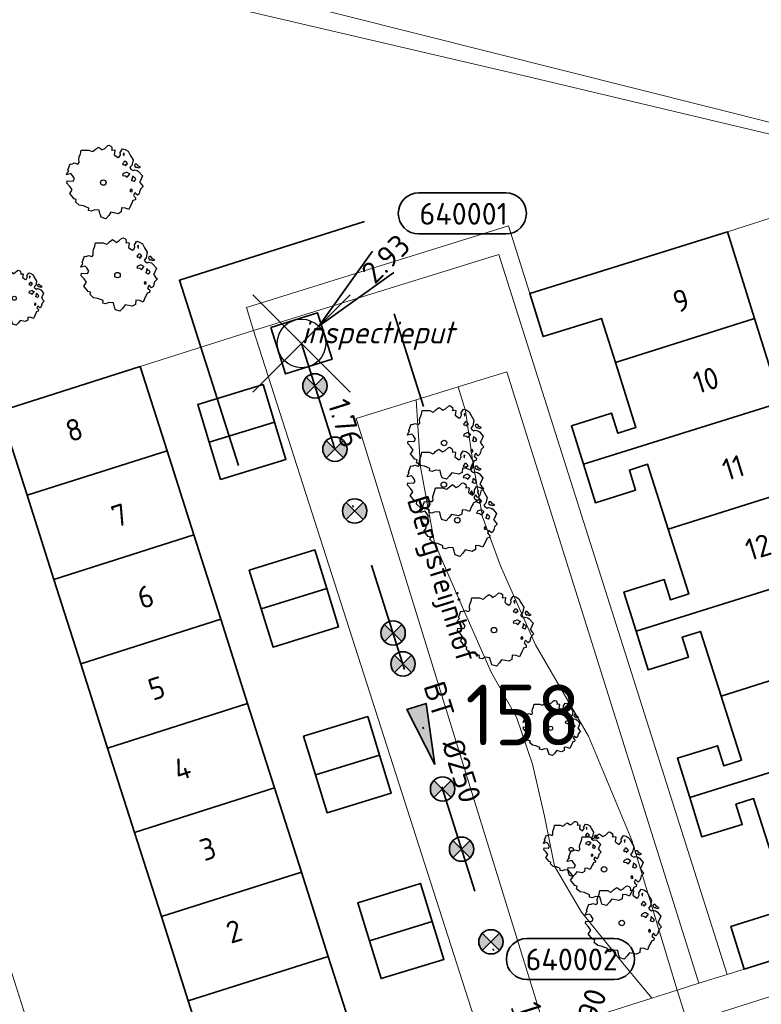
# Model space of a CAD drawing. Header units: metres. Extents: x 152391 to 157968, y 462336 to 467280.
# Tile 652 of 656: x 156678 to 156724, y 464810 to 464871. Entities that reach past the tile are written whole.
import ezdxf
from ezdxf.enums import TextEntityAlignment as Align

# ---------------------------------------------------------------- set-up
doc = ezdxf.new("R2010")
doc.units = ezdxf.units.M
doc.header["$LTSCALE"] = 0.75
doc.header["$PDMODE"] = 3
doc.header["$PDSIZE"] = 3
doc.linetypes.add('RI-VWA_BETON', pattern=[19, 9, -5, 0, -5])
doc.layers.get('0').update_dxf_attribs({"lineweight": 25})
doc.layers.get('defpoints').update_dxf_attribs({"lineweight": 25})
for name, color, linetype, lineweight in [('B-GV-GR-BOOM-S', 252, 'Continuous', 25), ('B-WE-GR-BEPLANTING_CULTUUR_BOSPLANTSOEN-GV', 251, 'Continuous', 18), ('B-WE-GR-BEPLANTING_CULTUUR_HEESTERS-GV', 251, 'Continuous', 18), ('B-WE-GR-BOS_LOOF-GV', 251, 'Continuous', 13), ('B-WE-GR-GROENVOORZIENING-GV', 251, 'Continuous', 18), ('B-WE-GR-HAAG-GV', 251, 'Continuous', 13), ('B-WE-OG-BEBOUWING-GV', 6, 'Continuous', 35), ('B-WE-OG-BEBOUWING-T18', 1, 'Continuous', 18), ('B-WE-OG-TERREIN_CULTUURSCHEIDING-GV', 251, 'Continuous', 18), ('B-WE-OG-TOPOGRAFIE-T18', 1, 'Continuous', 18), ('B-WE-OG-WATER_SLOOT-GV', 251, 'Continuous', 18), ('B-WE-VH-VERHARDING_BETONSTRAATSTEEN-GV', 251, 'Continuous', 18), ('B-WE-VH-VERHARDING_TEGEL-GV', 251, 'Continuous', 18), ('N-OI-RI-T50', 130, 'Continuous', 50), ('N-OI-RI-VWA_PUTNUMMER-S @ 0.75', 36, 'Continuous', 35), ('N-OI-RI-VWA_RIOOLPUT_INSPECTIEPUT-S', 36, 'Continuous', 35), ('N-OI-RI-VWA_STROOMRICHTING-S @ 0.75', 36, 'Continuous', 35), ('N-OI-RI-VWA_TRANSPORTLEIDING_BETON_250-G', 36, 'RI-VWA_BETON', 35), ('N-RO-KG-GRENS_WERK-G', 7, 'XX-WERKGRENS', 35)]:
    doc.layers.add(name, color=color, linetype=linetype, lineweight=lineweight)
doc.layers.add('inspectieput', color=7, linetype='Continuous', plot=False)
doc.layers.add('N-OI-RI-VRIJVERVAL_HULPSTUK-S', color=210, linetype='Continuous', lineweight=35, plot=False)
doc.styles.add('NLCS-ISO', font='isocpeur.ttf')
doc.styles.add('NLCS-ISO-M750-T18', font='NLCS-ISO.ttf', dxfattribs={"height": 1.35})
doc.styles.add('NLCS-ISO-M750-T18_CURSIEF', font='NLCS-ISO.ttf', dxfattribs={"oblique": 15, "height": 1.35})
doc.styles.add('NLCS-ISO-M750-T50', font='NLCS-ISO.ttf', dxfattribs={"height": 3.75})
doc.linetypes.add('XX-WERKGRENS', pattern='A,0,[137,NLCS.SHX,S=0.1,R=0,X=-1.1,Y=-1.35],-6', length=6)

# ---------------------------------------------------------------- blocks, each defined once
blk = doc.blocks.new('*U51')
at = {"ltscale": 0.1}
blk.add_hatch(color=256, dxfattribs=at).paths.add_polyline_path([(2.5, 0), (-2.5, -0.833), (-2.5, 0.833)])
at = {"ltscale": 0.1, "flags": 128}
blk.add_lwpolyline([(2.5, 0), (-2.5, -0.833), (-2.5, 0.833)], close=True, dxfattribs=at)
at = {"ltscale": 0.1, "style": 'NLCS-ISO'}
for tag, p in [('MAT', (-1, 0.5)), ('BOBL', (-24.498, 0))]:
    blk.add_attdef(tag, text='', height=1.8, dxfattribs=at).set_placement(p, align=Align.BOTTOM_RIGHT)
for tag, p in [('DIA', (1, 0.5)), ('BOBR', (23.552, -0.008))]:
    blk.add_attdef(tag, text='', height=1.8, dxfattribs=at).set_placement(p, align=Align.BOTTOM_LEFT)
at = {"layer": 'defpoints', "ltscale": 0.1, "style": 'NLCS-ISO', "flags": 1}
blk.add_attdef('JVA', text='', height=1.8, dxfattribs=at).set_placement((0, -1), align=Align.TOP_CENTER)
blk = doc.blocks.new('*U215')
for q in [(1.938, 9.384), (4.3, 8.563)]:
    blk.add_line((0.657, 1.889), q)
blk.add_lwpolyline([(5.291, 15.549), (-1.867, 15.549, 1), (-1.867, 12.165), (5.291, 12.165, 1)], format="xyb", close=True)
at = {"ltscale": 0.1, "style": 'NLCS-ISO'}
blk.add_attdef('PUTHGT', text='', height=1.8, rotation=70.83348, dxfattribs=at).set_placement((2.485, 7.233), align=Align.MIDDLE_LEFT)
blk.add_attdef('PUTNR', text='', height=1.8, dxfattribs=at).set_placement((1.814, 13.824), align=Align.MIDDLE_CENTER)
blk = doc.blocks.new('B-SRI-PUT_VWA-SO')
at = {"flags": 128}
blk.add_lwpolyline([(-2, 2), (2, 2), (2, -2), (-2, -2)], close=True, dxfattribs=at)
at = {"lineweight": -3, "flags": 128}
blk.add_lwpolyline([(2, -2), (2, 2), (-2, 2), (-2, -2)], close=True, dxfattribs=at)
at = {"lineweight": -3}
blk.add_circle((0, 0), 2, dxfattribs=at)
blk = doc.blocks.new('*U178')
for q in [(5.834, 7.601), (7.601, 5.834)]:
    blk.add_line((1.414, 1.414), q)
blk.add_lwpolyline([(16.81, 12.391), (9.652, 12.391, 1), (9.652, 9.007), (16.81, 9.007, 1)], format="xyb", close=True)
at = {"ltscale": 0.1, "style": 'NLCS-ISO'}
blk.add_attdef('PUTHGT', text='', height=1.8, rotation=45, dxfattribs=at).set_placement((5.388, 5.428), align=Align.MIDDLE_LEFT)
blk.add_attdef('PUTNR', text='', height=1.8, dxfattribs=at).set_placement((13.333, 10.667), align=Align.MIDDLE_CENTER)
blk = doc.blocks.new('SRI-HULP')
h = blk.add_hatch(color=256)
h.dxf.hatch_style = 1
h.paths.add_polyline_path([(-0.707, 0.707, 0.198912), (-1, 0, 0.198912), (-0.707, -0.707), (0, 0)])
h = blk.add_hatch(color=256)
h.dxf.hatch_style = 1
h.paths.add_polyline_path([(1, 0, 0.198912), (0.707, 0.707), (0, 0), (0.707, -0.707, 0.198912)])
for p, q in [((-0.707, 0.707), (0.707, -0.707)), ((-0.707, -0.707), (0.707, 0.707))]:
    blk.add_line(p, q)
blk.add_circle((0, 0), 1)
blk = doc.blocks.new('ACMAP_ANN_TEMPLATE_type knoop')
at = {"layer": 'defpoints', "style": 'NLCS-ISO-M750-T18_CURSIEF', "oblique": 15}
blk.add_attdef('type_knoop', (0, 0), '', height=1.35, dxfattribs=at)
blk = doc.blocks.new('SGR-BOOM_21_30')
at = {"linetype": 'Continuous'}
for p, q in [((-1.109, 1.187), (-1.051, 1.335)), ((-1.051, 1.335), (-1.016, 1.499)), ((-1.016, 1.499), (-0.668, 1.499)), ((-0.668, 1.499), (-0.516, 1.433)), ((-0.516, 1.433), (-0.47, 1.45)), ((-0.47, 1.45), (-0.365, 1.548)), ((-0.365, 1.548), (-0.226, 1.647)), ((-0.226, 1.647), (-0.133, 1.581)), ((-0.133, 1.581), (-0.063, 1.515)), ((-0.063, 1.515), (0.065, 1.581)), ((0.065, 1.581), (0.205, 1.712)), ((0.205, 1.712), (0.263, 1.729)), ((0.263, 1.729), (0.333, 1.696)), ((0.333, 1.696), (0.391, 1.647)), ((0.402, 1.532), (0.379, 1.499)), ((0.379, 1.499), (0.53, 1.515)), ((0.391, 1.647), (0.402, 1.532)), ((0.542, 1.483), (0.507, 1.285)), ((0.507, 1.285), (0.565, 1.236)), ((0.53, 1.515), (0.542, 1.483)), ((0.565, 1.236), (0.693, 1.154)), ((0.751, 1.203), (0.798, 1.285)), ((0.786, 1.4), (0.891, 1.565)), ((0.798, 1.285), (0.786, 1.4)), ((0.891, 1.565), (1.019, 1.532)), ((0.972, 1.368), (0.926, 1.335)), ((0.926, 1.335), (0.949, 1.253)), ((0.949, 1.253), (0.961, 1.236)), ((0.961, 1.269), (0.972, 1.368)), ((1.019, 1.532), (1.158, 1.45)), ((1.158, 1.45), (1.251, 1.269)), ((1.251, 1.269), (1.379, 1.055)), ((-1.633, 0.579), (-1.528, 0.875)), ((-1.528, 0.875), (-1.458, 0.858)), ((-1.458, 0.858), (-1.342, 0.908)), ((-1.342, 0.908), (-1.179, 0.858)), ((-1.179, 0.858), (-1.121, 0.924)), ((-1.133, 1.088), (-1.109, 1.187)), ((-1.121, 0.924), (-1.133, 1.088)), ((0.693, 1.154), (0.751, 1.203)), ((0.937, 0.908), (0.891, 0.875)), ((0.891, 0.875), (0.926, 0.825)), ((0.926, 0.825), (0.984, 0.842)), ((0.972, 0.973), (0.937, 0.908)), ((1.03, 0.973), (0.972, 0.973)), ((0.984, 0.842), (1.03, 0.776)), ((1.077, 0.94), (1.03, 0.973)), ((1.03, 0.776), (1.077, 0.842)), ((1.124, 0.875), (1.077, 0.94)), ((1.077, 0.842), (1.124, 0.875)), ((1.321, 0.793), (1.228, 0.694)), ((1.228, 0.694), (1.275, 0.628)), ((1.275, 0.628), (1.379, 0.563)), ((1.379, 1.055), (1.321, 0.793)), ((1.472, 0.858), (1.438, 0.809)), ((1.438, 0.809), (1.461, 0.743)), ((1.461, 0.743), (1.531, 0.694)), ((1.542, 0.858), (1.472, 0.858)), ((1.531, 0.727), (1.635, 0.678)), ((1.531, 0.694), (1.542, 0.727)), ((1.624, 0.76), (1.542, 0.858)), ((1.728, 0.71), (1.624, 0.76)), ((1.635, 0.678), (1.728, 0.71)), ((-1.703, 0.365), (-1.656, 0.48)), ((-1.493, 0.415), (-1.703, 0.365)), ((-1.679, -0.029), (-1.668, 0.086)), ((-1.668, 0.086), (-1.389, 0.07)), ((-1.656, 0.48), (-1.598, 0.53)), ((-1.598, 0.53), (-1.633, 0.579)), ((-1.423, 0.333), (-1.493, 0.415)), ((-1.33, 0.185), (-1.423, 0.333)), ((-1.389, 0.07), (-1.33, 0.185)), ((0.926, 0.415), (0.891, 0.333)), ((0.891, 0.333), (1.03, 0.316)), ((1.054, 0.464), (0.926, 0.415)), ((1.03, 0.316), (1.112, 0.251)), ((1.112, 0.464), (1.054, 0.464)), ((1.217, 0.398), (1.112, 0.464)), ((1.112, 0.251), (1.205, 0.365)), ((1.205, 0.365), (1.24, 0.415)), ((1.344, 0.185), (1.31, 0.103)), ((1.434, 0.049), (1.31, 0.103)), ((1.356, 0.3), (1.344, 0.234)), ((1.344, 0.234), (1.344, 0.185)), ((1.426, 0.234), (1.356, 0.3)), ((1.379, 0.563), (1.438, 0.595)), ((1.472, 0.201), (1.426, 0.234)), ((1.434, 0.049), (1.507, 0.136)), ((1.438, 0.595), (1.565, 0.563)), ((1.507, 0.136), (1.472, 0.201)), ((1.565, 0.563), (1.635, 0.513)), ((1.635, 0.513), (1.81, 0.316)), ((1.717, 0.103), (1.67, 0.037)), ((1.67, 0.037), (1.763, -0.094)), ((1.81, 0.316), (1.717, 0.103)), ((-1.54, -0.177), (-1.679, -0.029)), ((-1.551, -0.505), (-1.493, -0.423)), ((-1.354, -0.752), (-1.551, -0.505)), ((-1.435, -0.324), (-1.54, -0.177)), ((-1.493, -0.423), (-1.435, -0.324)), ((1.286, -0.292), (1.24, -0.357)), ((1.24, -0.357), (1.251, -0.423)), ((1.263, -0.423), (1.333, -0.407)), ((1.333, -0.341), (1.286, -0.292)), ((1.333, -0.407), (1.333, -0.341)), ((1.461, -0.472), (1.391, -0.587)), ((1.391, -0.587), (1.426, -0.637)), ((1.577, -0.587), (1.461, -0.472)), ((1.658, -0.522), (1.577, -0.587)), ((1.682, -0.423), (1.658, -0.522)), ((1.717, -0.308), (1.682, -0.423)), ((1.845, -0.177), (1.717, -0.308)), ((1.763, -0.094), (1.845, -0.177)), ((-1.249, -0.784), (-1.354, -0.752)), ((-1.272, -0.899), (-1.249, -0.784)), ((-1.109, -1.047), (-1.272, -0.899)), ((-0.912, -1.08), (-1.109, -1.047)), ((-0.668, -1.179), (-0.912, -1.08)), ((-0.679, -1.294), (-0.668, -1.179)), ((0.844, -1.162), (0.833, -1.359)), ((1.03, -1.179), (0.844, -1.162)), ((1.182, -1.244), (1.03, -1.179)), ((1.286, -1.014), (1.182, -1.244)), ((1.356, -0.883), (1.286, -1.014)), ((1.368, -0.834), (1.356, -0.883)), ((1.484, -0.801), (1.368, -0.834)), ((1.426, -0.637), (1.496, -0.702)), ((1.496, -0.702), (1.484, -0.801)), ((-0.551, -1.326), (-0.679, -1.294)), ((-0.4, -1.261), (-0.551, -1.326)), ((-0.191, -1.277), (-0.4, -1.261)), ((-0.156, -1.425), (-0.191, -1.277)), ((-0.133, -1.491), (-0.156, -1.425)), ((-0.098, -1.606), (-0.133, -1.491)), ((0.112, -1.671), (-0.098, -1.606)), ((0.251, -1.524), (0.112, -1.671)), ((0.356, -1.376), (0.251, -1.524)), ((0.682, -1.441), (0.356, -1.376)), ((0.833, -1.359), (0.682, -1.441))]:
    blk.add_line(p, q, dxfattribs=at)
blk.add_circle((0, 0), 0.126, dxfattribs=at)
blk = doc.blocks.new('SGR-BOOM_31_50')
at = {"linetype": 'Continuous'}
for p, q in [((-1.402, 1.78), (-1.355, 1.999)), ((-1.355, 1.999), (-0.89, 1.999)), ((-0.89, 1.999), (-0.688, 1.911)), ((-0.688, 1.911), (-0.626, 1.933)), ((-0.626, 1.933), (-0.487, 2.064)), ((-0.487, 2.064), (-0.301, 2.196)), ((-0.301, 2.196), (-0.177, 2.108)), ((-0.177, 2.108), (-0.084, 2.02)), ((-0.084, 2.02), (0.087, 2.108)), ((0.087, 2.108), (0.273, 2.283)), ((0.273, 2.283), (0.351, 2.305)), ((0.351, 2.305), (0.444, 2.261)), ((0.444, 2.261), (0.521, 2.196)), ((0.537, 2.042), (0.506, 1.999)), ((0.506, 1.999), (0.707, 2.02)), ((0.521, 2.196), (0.537, 2.042)), ((0.723, 1.977), (0.676, 1.714)), ((0.707, 2.02), (0.723, 1.977)), ((1.048, 1.867), (1.188, 2.086)), ((1.064, 1.714), (1.048, 1.867)), ((1.188, 2.086), (1.358, 2.042)), ((1.296, 1.823), (1.234, 1.78)), ((1.281, 1.692), (1.296, 1.823)), ((1.358, 2.042), (1.545, 1.933)), ((1.545, 1.933), (1.669, 1.692)), ((-1.572, 1.144), (-1.495, 1.232)), ((-1.51, 1.451), (-1.479, 1.582)), ((-1.495, 1.232), (-1.51, 1.451)), ((-1.479, 1.582), (-1.402, 1.78)), ((0.676, 1.714), (0.754, 1.648)), ((0.754, 1.648), (0.924, 1.539)), ((0.924, 1.539), (1.002, 1.604)), ((1.002, 1.604), (1.064, 1.714)), ((1.234, 1.78), (1.265, 1.67)), ((1.296, 1.298), (1.25, 1.21)), ((1.265, 1.67), (1.281, 1.648)), ((1.374, 1.298), (1.296, 1.298)), ((1.436, 1.254), (1.374, 1.298)), ((1.498, 1.166), (1.436, 1.254)), ((1.669, 1.692), (1.839, 1.407)), ((1.839, 1.407), (1.762, 1.057)), ((-2.27, 0.487), (-2.208, 0.641)), ((-2.208, 0.641), (-2.131, 0.706)), ((-2.177, 0.772), (-2.038, 1.166)), ((-2.131, 0.706), (-2.177, 0.772)), ((-2.038, 1.166), (-1.944, 1.144)), ((-1.944, 1.144), (-1.789, 1.21)), ((-1.789, 1.21), (-1.572, 1.144)), ((1.25, 1.21), (1.188, 1.166)), ((1.188, 1.166), (1.234, 1.101)), ((1.234, 1.101), (1.312, 1.122)), ((1.405, 0.619), (1.234, 0.553)), ((1.312, 1.122), (1.374, 1.035)), ((1.374, 1.035), (1.436, 1.122)), ((1.483, 0.619), (1.405, 0.619)), ((1.436, 1.122), (1.498, 1.166)), ((1.622, 0.531), (1.483, 0.619)), ((1.762, 1.057), (1.638, 0.925)), ((1.638, 0.925), (1.7, 0.838)), ((1.7, 0.838), (1.839, 0.75)), ((1.839, 0.75), (1.917, 0.794)), ((1.963, 1.144), (1.917, 1.079)), ((1.917, 1.079), (1.948, 0.991)), ((1.917, 0.794), (2.087, 0.75)), ((1.948, 0.991), (2.041, 0.925)), ((2.056, 1.144), (1.963, 1.144)), ((2.041, 0.969), (2.18, 0.903)), ((2.041, 0.925), (2.056, 0.969)), ((2.165, 1.013), (2.056, 1.144)), ((2.087, 0.75), (2.18, 0.684)), ((2.304, 0.947), (2.165, 1.013)), ((2.18, 0.903), (2.304, 0.947)), ((2.18, 0.684), (2.413, 0.422)), ((-1.991, 0.553), (-2.27, 0.487)), ((-2.239, -0.038), (-2.224, 0.115)), ((-2.224, 0.115), (-1.851, 0.093)), ((-1.898, 0.444), (-1.991, 0.553)), ((-1.774, 0.246), (-1.898, 0.444)), ((-1.851, 0.093), (-1.774, 0.246)), ((1.234, 0.553), (1.188, 0.444)), ((1.188, 0.444), (1.374, 0.422)), ((1.374, 0.422), (1.483, 0.334)), ((1.483, 0.334), (1.607, 0.487)), ((1.607, 0.487), (1.653, 0.553)), ((1.793, 0.246), (1.746, 0.137)), ((1.911, 0.065), (1.746, 0.137)), ((1.808, 0.4), (1.793, 0.312)), ((1.793, 0.312), (1.793, 0.246)), ((1.901, 0.312), (1.808, 0.4)), ((1.963, 0.268), (1.901, 0.312)), ((1.911, 0.065), (2.01, 0.181)), ((2.01, 0.181), (1.963, 0.268)), ((2.289, 0.137), (2.227, 0.049)), ((2.227, 0.049), (2.351, -0.126)), ((2.413, 0.422), (2.289, 0.137)), ((-2.053, -0.235), (-2.239, -0.038)), ((-2.069, -0.673), (-1.991, -0.564)), ((-1.913, -0.433), (-2.053, -0.235)), ((-1.991, -0.564), (-1.913, -0.433)), ((1.715, -0.389), (1.653, -0.476)), ((1.653, -0.476), (1.669, -0.564)), ((1.684, -0.564), (1.777, -0.542)), ((1.777, -0.454), (1.715, -0.389)), ((1.777, -0.542), (1.777, -0.454)), ((2.242, -0.564), (2.211, -0.695)), ((2.289, -0.411), (2.242, -0.564)), ((2.459, -0.235), (2.289, -0.411)), ((2.351, -0.126), (2.459, -0.235)), ((-1.805, -1.002), (-2.069, -0.673)), ((-1.665, -1.046), (-1.805, -1.002)), ((-1.696, -1.199), (-1.665, -1.046)), ((-1.479, -1.396), (-1.696, -1.199)), ((1.808, -1.177), (1.715, -1.352)), ((1.824, -1.112), (1.808, -1.177)), ((1.979, -1.068), (1.824, -1.112)), ((1.948, -0.63), (1.855, -0.783)), ((1.855, -0.783), (1.901, -0.849)), ((1.901, -0.849), (1.994, -0.936)), ((2.103, -0.783), (1.948, -0.63)), ((1.994, -0.936), (1.979, -1.068)), ((2.211, -0.695), (2.103, -0.783)), ((-1.216, -1.44), (-1.479, -1.396)), ((-0.89, -1.571), (-1.216, -1.44)), ((-0.906, -1.725), (-0.89, -1.571)), ((-0.735, -1.769), (-0.906, -1.725)), ((-0.533, -1.681), (-0.735, -1.769)), ((-0.254, -1.703), (-0.533, -1.681)), ((-0.208, -1.9), (-0.254, -1.703)), ((1.11, -1.812), (0.909, -1.922)), ((1.126, -1.55), (1.11, -1.812)), ((1.374, -1.571), (1.126, -1.55)), ((1.576, -1.659), (1.374, -1.571)), ((1.715, -1.352), (1.576, -1.659)), ((-0.177, -1.988), (-0.208, -1.9)), ((-0.13, -2.141), (-0.177, -1.988)), ((0.149, -2.229), (-0.13, -2.141)), ((0.335, -2.031), (0.149, -2.229)), ((0.475, -1.834), (0.335, -2.031)), ((0.909, -1.922), (0.475, -1.834))]:
    blk.add_line(p, q, dxfattribs=at)
blk.add_circle((0, 0), 0.169, dxfattribs=at)

msp = doc.modelspace()

# ---------------------------------------------------------------- linework, layer by layer
at = {"layer": 'B-WE-GR-BEPLANTING_CULTUUR_BOSPLANTSOEN-GV'}
msp.add_lwpolyline([(156890.728, 464821.337), (156891.711, 464821.643), (156891.308, 464821.745), (156845.525, 464833.361), (156765.795, 464853.885), (156685.055, 464874.192), (156685.082, 464872.821), (156709.582, 464867.085), (156733.106, 464861.47), (156733.951, 464861.547), (156734.543, 464861.405), (156734.914, 464861.522), (156734.986, 464861.299), (156741.095, 464859.838), (156741.469, 464858.86), (156790.505, 464846.659), (156826.665, 464837.559), (156865.002, 464827.783), (156890.33, 464821.437)], close=True, dxfattribs=at)
at = {"layer": 'B-WE-GR-BEPLANTING_CULTUUR_HEESTERS-GV'}
msp.add_lwpolyline([(156717.451, 464810.148), (156719.001, 464810.639), (156716.203, 464819.907), (156713.546, 464826.329), (156710.272, 464831.948), (156708.109, 464836.826), (156706.997, 464839.851), (156706.379, 464843.371), (156705.947, 464846.397), (156705.502, 464847.88), (156702.905, 464847.072), (156703.167, 464842.939), (156704.032, 464838.246), (156705.885, 464833.985), (156707.553, 464830.219), (156709.098, 464827.502), (156710.086, 464824.6), (156710.828, 464821.389), (156711.445, 464818.302), (156713.113, 464815.462), (156715.646, 464812.312)], close=True, dxfattribs=at)
at = {"layer": 'B-WE-GR-BOS_LOOF-GV'}
msp.add_lwpolyline([(156677.24, 464846.386), (156685.876, 464849.138), (156692.878, 464851.347), (156692.428, 464852.78), (156708.594, 464857.807), (156709.914, 464853.646), (156721.786, 464857.354), (156722.114, 464857.456), (156728.52, 464859.498), (156728.396, 464859.899), (156732.295, 464861.1), (156732.407, 464860.736), (156732.502, 464860.767), (156733.96, 464861.223), (156734.543, 464861.405), (156733.951, 464861.547), (156733.106, 464861.47), (156709.582, 464867.085), (156685.082, 464872.821), (156685.055, 464874.192), (156687.397, 464883.504), (156694.836, 464881.719), (156695.908, 464882.217)], dxfattribs=at)
at = {"layer": 'B-WE-GR-GROENVOORZIENING-GV'}
for points in [[(156719.001, 464810.639), (156720.353, 464811.067), (156708.492, 464848.81), (156705.502, 464847.88), (156705.947, 464846.397), (156706.379, 464843.371), (156706.997, 464839.851), (156708.109, 464836.826), (156710.272, 464831.948), (156713.546, 464826.329), (156716.203, 464819.907)], [(156681.871, 464799.412), (156667.883, 464843.32), (156667.121, 464843.077), (156680.872, 464799.909), (156681.153, 464799.994), (156681.375, 464799.257)]]:
    msp.add_lwpolyline(points, close=True, dxfattribs=at)
at = {"layer": 'B-WE-GR-HAAG-GV'}
msp.add_lwpolyline([(156681.871, 464799.412), (156667.883, 464843.32), (156667.121, 464843.077), (156680.872, 464799.909), (156681.153, 464799.994), (156681.375, 464799.257)], close=True, dxfattribs=at)
at = {"layer": 'B-WE-OG-BEBOUWING-GV'}
for points in [[(156722.114, 464857.456), (156721.786, 464857.354), (156709.914, 464853.646), (156710.733, 464850.982), (156714.333, 464852.106), (156715.197, 464849.38), (156723.786, 464852.102)], [(156715.197, 464849.38), (156716.467, 464845.372), (156715.348, 464845.017), (156714.961, 464846.258), (156712.479, 464845.483), (156713.222, 464843.106), (156725.408, 464846.91), (156723.786, 464852.102)], [(156687.534, 464843.937), (156685.876, 464849.138), (156677.24, 464846.386), (156678.898, 464841.185)], [(156690.133, 464844.47), (156694.163, 464845.7), (156693.455, 464848.017), (156689.425, 464846.786)], [(156726.96, 464841.942), (156725.408, 464846.91), (156713.222, 464843.106), (156713.964, 464840.729), (156716.446, 464841.504), (156716.058, 464842.745), (156717.186, 464843.102), (156718.458, 464839.086), (156727.006, 464841.795)], [(156690.133, 464844.47), (156690.837, 464842.165), (156694.867, 464843.396), (156694.163, 464845.7)], [(156689.191, 464838.736), (156687.534, 464843.937), (156678.898, 464841.185), (156680.555, 464835.984)], [(156728.618, 464836.629), (156731.546, 464837.544), (156729.887, 464842.856), (156726.96, 464841.942), (156727.006, 464841.795), (156718.458, 464839.086), (156719.721, 464835.1), (156718.593, 464834.743), (156718.206, 464835.984), (156715.724, 464835.209), (156716.473, 464832.81), (156728.626, 464836.604)], [(156682.213, 464830.783), (156690.849, 464833.535), (156689.191, 464838.736), (156680.555, 464835.984)], [(156693.339, 464834.183), (156697.385, 464835.439), (156696.647, 464837.815), (156692.602, 464836.559)], [(156716.473, 464832.81), (156717.222, 464830.411), (156719.704, 464831.186), (156719.316, 464832.427), (156720.454, 464832.787), (156721.72, 464828.791), (156730.226, 464831.484), (156728.626, 464836.604)], [(156697.385, 464835.439), (156693.339, 464834.183), (156694.075, 464831.814), (156698.12, 464833.07)], [(156692.506, 464828.333), (156690.849, 464833.535), (156682.213, 464830.783), (156683.87, 464825.582)], [(156721.72, 464828.791), (156722.974, 464824.83), (156721.891, 464824.487), (156721.504, 464825.728), (156719.022, 464824.953), (156719.78, 464822.528), (156731.847, 464826.293), (156730.226, 464831.484)], [(156694.164, 464823.132), (156692.506, 464828.333), (156683.87, 464825.582), (156685.528, 464820.38)], [(156696.685, 464823.941), (156700.644, 464825.154), (156699.918, 464827.523), (156695.959, 464826.31)], [(156724.982, 464818.495), (156733.445, 464821.175), (156731.847, 464826.293), (156719.78, 464822.528), (156720.537, 464820.102), (156723.019, 464820.877), (156722.631, 464822.118), (156723.724, 464822.464)], [(156696.685, 464823.941), (156697.406, 464821.589), (156701.365, 464822.802), (156700.644, 464825.154)], [(156695.821, 464817.931), (156694.164, 464823.132), (156685.528, 464820.38), (156687.186, 464815.179)], [(156723.149, 464811.937), (156735.157, 464815.694), (156733.445, 464821.175), (156724.982, 464818.495), (156726.261, 464814.456), (156725.191, 464814.117), (156724.804, 464815.358), (156722.322, 464814.582)], [(156697.479, 464812.73), (156695.821, 464817.931), (156687.186, 464815.179), (156688.843, 464809.978)], [(156700.019, 464813.696), (156703.897, 464814.886), (156703.179, 464817.227), (156699.301, 464816.037)], [(156700.019, 464813.696), (156700.738, 464811.354), (156704.615, 464812.544), (156703.897, 464814.886)], [(156688.843, 464809.978), (156690.499, 464804.783), (156699.134, 464807.536), (156697.479, 464812.73)]]:
    msp.add_lwpolyline(points, close=True, dxfattribs=at)
at = {"layer": 'B-WE-OG-TERREIN_CULTUURSCHEIDING-GV'}
msp.add_lwpolyline([(156702.905, 464847.072), (156699.198, 464845.918), (156710.909, 464808.076), (156717.451, 464810.148), (156715.646, 464812.312), (156713.113, 464815.462), (156711.445, 464818.302), (156710.828, 464821.389), (156710.086, 464824.6), (156709.098, 464827.502), (156707.553, 464830.219), (156705.885, 464833.985), (156704.032, 464838.246), (156703.167, 464842.939)], close=True, dxfattribs=at)
at = {"layer": 'B-WE-OG-WATER_SLOOT-GV'}
msp.add_lwpolyline([(156695.908, 464882.217), (156694.836, 464881.719), (156687.397, 464883.504), (156685.055, 464874.192), (156765.795, 464853.885), (156845.525, 464833.361)], dxfattribs=at)
at = {"layer": 'B-WE-VH-VERHARDING_BETONSTRAATSTEEN-GV'}
msp.add_lwpolyline([(156747.096, 464817.339), (156746.917, 464817.278), (156719.642, 464808.618), (156721.601, 464802.411), (156722.05, 464800.987), (156729.267, 464803.272)], dxfattribs=at)
at = {"layer": 'B-WE-VH-VERHARDING_TEGEL-GV'}
for points in [[(156707.026, 464807.275), (156710.909, 464808.076), (156699.198, 464845.918), (156702.905, 464847.072), (156705.502, 464847.88), (156708.492, 464848.81), (156720.353, 464811.067), (156722.097, 464811.607), (156708.003, 464856.052), (156692.878, 464851.347)], [(156710.909, 464808.076), (156707.026, 464807.275), (156707.49, 464805.472), (156709.037, 464800.427), (156709.56, 464798.721), (156712.755, 464799.719), (156710.809, 464805.894), (156716.473, 464807.641), (156719.642, 464808.618), (156719.001, 464810.639), (156717.451, 464810.148)]]:
    msp.add_lwpolyline(points, close=True, dxfattribs=at)
msp.add_lwpolyline([(156750.893, 464824.115), (156746.556, 464822.659), (156744.857, 464822.09), (156745.82, 464819.075), (156735.157, 464815.694), (156723.149, 464811.937), (156722.097, 464811.607), (156720.353, 464811.067), (156719.001, 464810.639), (156719.642, 464808.618), (156746.917, 464817.278), (156747.096, 464817.339)], dxfattribs=at)
at = {"layer": 'inspectieput'}
msp.add_point((156695.83, 464850.56), dxfattribs=at)
at = {"layer": 'N-OI-RI-VWA_TRANSPORTLEIDING_BETON_250-G'}
msp.add_line((156695.83, 464850.56), (156711.14, 464802.17), dxfattribs=at)
at = {"layer": 'N-RO-KG-GRENS_WERK-G', "ltscale": 0.5, "flags": 128}
for points in [[(156699.707, 464858.091), (156688.293, 464854.457), (156691.933, 464843.023)], [(156703.367, 464846.663), (156701.547, 464852.38)]]:
    msp.add_lwpolyline(points, dxfattribs=at)

# ---------------------------------------------------------------- block references
at = {"layer": 'B-GV-GR-BOOM-S', "transparency": 33554559}
for name, p in [('SGR-BOOM_31_50', (156683.6, 464860.486)), ('SGR-BOOM_31_50', (156684.479, 464854.775)), ('SGR-BOOM_21_30', (156678.109, 464853.348)), ('SGR-BOOM_31_50', (156704.63, 464844.414)), ('SGR-BOOM_31_50', (156704.611, 464841.842)), ('SGR-BOOM_31_50', (156705.448, 464839.647)), ('SGR-BOOM_31_50', (156707.703, 464832.867)), ('SGR-BOOM_21_30', (156711.199, 464826.801)), ('SGR-BOOM_21_30', (156712.465, 464819.332)), ('SGR-BOOM_31_50', (156714.499, 464818.101)), ('SGR-BOOM_31_50', (156715.592, 464814.787))]:
    msp.add_blockref(name, p, dxfattribs=at)
at = {"layer": 'defpoints'}
msp.add_blockref('ACMAP_ANN_TEMPLATE_type knoop', (156695.83, 464850.56), dxfattribs=at).add_auto_attribs({'type_knoop': 'inspectieput'})
at = {"layer": 'N-OI-RI-VRIJVERVAL_HULPSTUK-S', "xscale": 0.75, "yscale": 0.75, "zscale": 0.75}
for p in [(156696.656, 464847.938), (156697.891, 464844.031), (156699.109, 464840.219), (156701.484, 464832.688), (156702.094, 464830.781), (156704.531, 464823.062), (156705.703, 464819.344), (156707.516, 464813.625)]:
    msp.add_blockref('SRI-HULP', p, dxfattribs=at)
at = {"layer": 'N-OI-RI-VWA_PUTNUMMER-S @ 0.75', "xscale": 0.75, "yscale": 0.75, "zscale": 0.75}
for name, p, values in [('*U178', (156695.83, 464850.56), {'PUTNR': '640001', 'PUTHGT': '2.93'}), ('*U215', (156711.14, 464802.17), {'PUTNR': '640002', 'PUTHGT': '2.90'})]:
    msp.add_blockref(name, p, dxfattribs=at).add_auto_attribs(values)
at = {"layer": 'N-OI-RI-VWA_RIOOLPUT_INSPECTIEPUT-S', "xscale": 0.75, "yscale": 0.75, "zscale": 0.75, "rotation": 287.5567298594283}
msp.add_blockref('B-SRI-PUT_VWA-SO', (156695.83, 464850.56), dxfattribs=at)
at = {"layer": 'N-OI-RI-VWA_STROOMRICHTING-S @ 0.75', "xscale": 0.75, "yscale": 0.75, "zscale": 0.75, "rotation": 287.5567298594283}
msp.add_blockref('*U51', (156703.485, 464826.365), dxfattribs=at).add_auto_attribs({'MAT': 'BT', 'DIA': '%%c250', 'BOBL': '1.76', 'BOBR': '1.48'})

# ---------------------------------------------------------------- texts
at = {"layer": 'B-WE-OG-BEBOUWING-T18', "style": 'NLCS-ISO-M750-T18'}
for s, rotation, p in [('9', 17.3, (156719.251, 464853.206)), ('10', 17.3, (156720.786, 464848.291)), ('8', 17.7, (156681.806, 464845.233)), ('11', 17.3, (156722.473, 464842.891)), ('7', 17.7, (156684.605, 464839.953)), ('12', 17.3, (156724.004, 464837.987)), ('6', 17.7, (156686.208, 464834.925)), ('5', 17.7, (156686.89, 464829.28)), ('4', 17.7, (156688.471, 464824.318)), ('3', 17.7, (156690.05, 464819.365)), ('2', 17.7, (156691.674, 464814.268))]:
    msp.add_text(s, height=1.35, rotation=rotation, dxfattribs=at).set_placement(p, align=Align.MIDDLE)
at = {"layer": 'B-WE-OG-TOPOGRAFIE-T18', "style": 'NLCS-ISO-M750-T18'}
msp.add_text('Bergsteijnhof', height=1.35, rotation=287.2, dxfattribs=at).set_placement((156704.357, 464835.945), align=Align.MIDDLE)
at = {"layer": 'N-OI-RI-T50', "style": 'NLCS-ISO-M750-T50'}
msp.add_text('158', height=3.75, dxfattribs=at).set_placement((156705.945, 464825.752))

doc.saveas('drawing.dxf')
